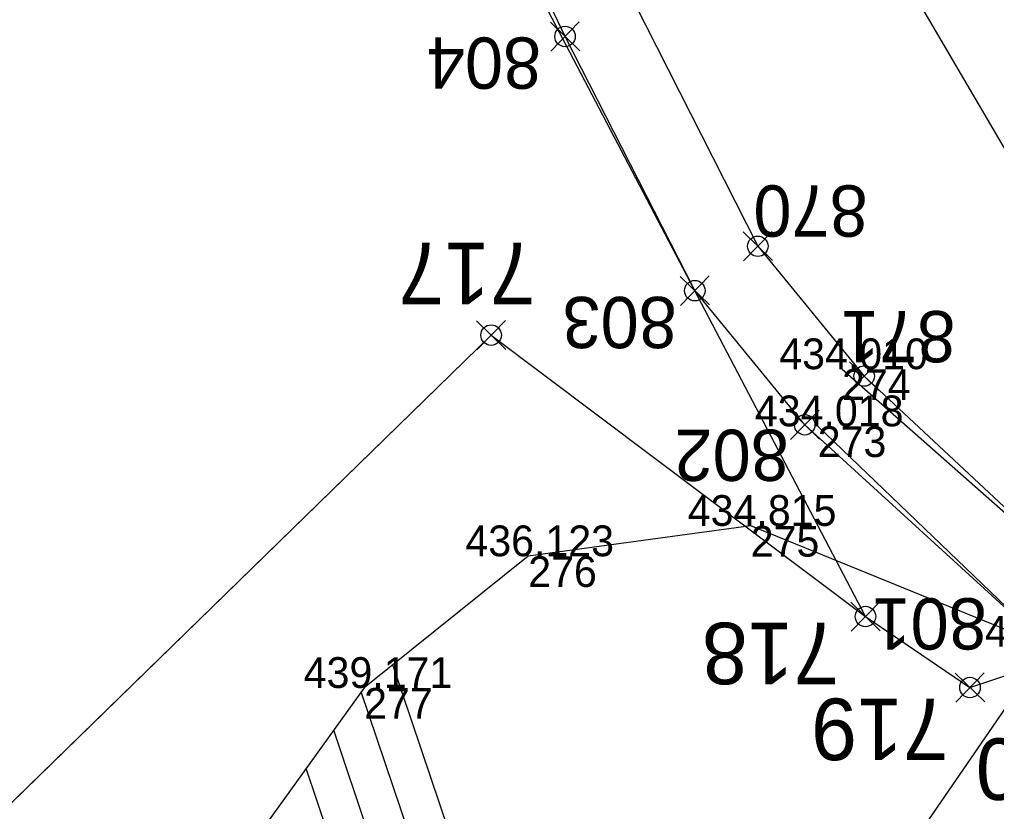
# Model space of a CAD drawing. Extents: x -776734 to -748832, y -1118122 to -976986.
# Drawn here: x -751211.43 to -751173.31, y -1114682.87 to -1114651.97 of the extents above; entities that cross this region are included whole.
import ezdxf

# ---------------------------------------------------------------- set-up
doc = ezdxf.new("R2010")
doc.units = 0
for name, color, linetype in [('KM_Hranice parcel', 7, 'Continuous'), ('Obvod stavby - Dočasné zábory', 7, 'Continuous'), ('Obvod stavby - SŽ+ČD', 7, 'Continuous'), ('SŽG Vrstva 48', 7, 'Continuous'), ('SŽG Vrstva 49', 7, 'Continuous'), ('SŽG Vrstva 51', 7, 'Continuous'), ('SŽG Vrstva 53', 7, 'Continuous'), ('SŽG Vrstva 60', 7, 'Continuous'), ('SŽG Vrstva 61', 7, 'Continuous'), ('VYT-BODY', 7, 'Continuous')]:
    doc.layers.add(name, color=color, linetype=linetype)

msp = doc.modelspace()

# ---------------------------------------------------------------- linework, layer by layer
at = {"layer": 'KM_Hranice parcel'}
msp.add_line((-751178.42, -1114675.26), (-751200.87, -1114632.4), dxfattribs=at)
for points in [[(-751248.93, -1114484.17), (-751256.66, -1114493), (-751183.62, -1114634.05), (-751176.58, -1114650.88), (-751162.9, -1114674.22)], [(-751236.9, -1114707.02), (-751193.03, -1114664.28), (-751178.42, -1114675.26)], [(-751178.42, -1114675.26), (-751174.34, -1114678.03), (-751162.9, -1114674.22)]]:
    msp.add_lwpolyline(points, dxfattribs=at)
at = {"layer": 'Obvod stavby - Dočasné zábory'}
for p, q in [((-751190.1439, -1114652.6283), (-751195.8085, -1114640.6134)), ((-751187.4492, -1114651.3089), (-751182.6203, -1114660.814)), ((-751185.0794, -1114662.5464), (-751190.1439, -1114652.6283)), ((-751182.6203, -1114660.814), (-751178.4688, -1114665.8791)), ((-751180.7891, -1114667.7808), (-751185.0794, -1114662.5464)), ((-751178.4688, -1114665.8791), (-751169.189, -1114674.547)), ((-751171.305, -1114676.437), (-751180.7891, -1114667.7808))]:
    msp.add_line(p, q, dxfattribs=at)
at = {"layer": 'Obvod stavby - SŽ+ČD'}
msp.add_lwpolyline([(-751236.9, -1114707.02), (-751193.03, -1114664.28), (-751178.42, -1114675.26), (-751174.34, -1114678.03), (-751170.9473, -1114676.9001), (-751168.1235, -1114675.9597), (-751162.9, -1114674.22), (-751118.39, -1114659.47), (-751098.21, -1114652.66), (-751091.59, -1114651.24), (-751052.09, -1114634.98), (-751042.9845, -1114631.6438), (-751001.9301, -1114630.5149), (-750919.7259, -1114602.1536)], dxfattribs=at)
at = {"layer": 'SŽG Vrstva 48'}
for p, q in [((-751189.418, -1114699.201), (-751196.867, -1114677.15)), ((-751190.839, -1114699.681), (-751198.095, -1114678.2)), ((-751192.26, -1114700.161), (-751199.173, -1114679.696)), ((-751193.682, -1114700.641), (-751200.251, -1114681.192))]:
    msp.add_line(p, q, dxfattribs=at)
at = {"layer": 'SŽG Vrstva 49'}
msp.add_line((-751186.22, -1114698.121), (-751171.305, -1114676.437), dxfattribs=at)
msp.add_lwpolyline([(-751159.892, -1114710.39), (-751159.564, -1114697.887), (-751162.611, -1114687.691), (-751171.305, -1114676.437), (-751182.896, -1114671.724), (-751191.58, -1114672.907), (-751197.985, -1114678.047), (-751212.472, -1114698.152), (-751234.949, -1114713.279), (-751244.9, -1114718.575)], dxfattribs=at)
at = {"layer": 'SŽG Vrstva 51'}
for points in [[(-751179.332, -1114665.61), (-751169.189, -1114674.547), (-751160.093, -1114686.607), (-751155.976, -1114695.63), (-751150.02, -1114707.804), (-751142.251, -1114727.926)], [(-751180.281, -1114667.838), (-751171.305, -1114676.437), (-751162.611, -1114687.691), (-751158.117, -1114696.777), (-751151.768, -1114708.954), (-751144.608, -1114729.118)]]:
    msp.add_lwpolyline(points, dxfattribs=at)
at = {"layer": 'SŽG Vrstva 53'}
msp.add_lwpolyline([(-751615.07, -1114840.52), (-751596.62, -1114835), (-751572.02, -1114827.5), (-751551.31, -1114808.23), (-751526.51, -1114811.39), (-751501.68, -1114801.88), (-751460.63, -1114785.23), (-751418.82, -1114768.72), (-751390.21, -1114757.9), (-751377.2, -1114753.63), (-751337.18, -1114740.99), (-751293.44, -1114727.24), (-751276.39, -1114722.19), (-751236.9, -1114707.02), (-751193.03, -1114664.28), (-751178.42, -1114675.26), (-751174.34, -1114678.03), (-751162.9, -1114674.22), (-751118.39, -1114659.47), (-751098.21, -1114652.66), (-751091.59, -1114651.24)], dxfattribs=at)
at = {"layer": 'SŽG Vrstva 60'}
for p, q in [((-751179.332, -1114665.61), (-751179.332, -1114665.61)), ((-751180.281, -1114667.838), (-751180.281, -1114667.838)), ((-751182.896, -1114671.724), (-751182.896, -1114671.724)), ((-751191.58, -1114672.907), (-751191.58, -1114672.907)), ((-751197.985, -1114678.047), (-751197.985, -1114678.047))]:
    msp.add_line(p, q, dxfattribs=at)
at = {"layer": 'VYT-BODY'}
for p, q in [((-751190.7166, -1114652.0707), (-751189.5691, -1114653.1857)), ((-751189.5854, -1114652.0545), (-751190.7004, -1114653.2019)), ((-751183.193, -1114660.2564), (-751182.0456, -1114661.3715)), ((-751182.0618, -1114660.2402), (-751183.1768, -1114661.3877)), ((-751185.6521, -1114661.9888), (-751184.5046, -1114663.1038)), ((-751184.5208, -1114661.9725), (-751185.6359, -1114663.12)), ((-751193.6026, -1114663.7223), (-751192.4553, -1114664.8375)), ((-751192.4714, -1114663.7063), (-751193.5866, -1114664.8535)), ((-751177.9103, -1114665.3053), (-751179.0253, -1114666.4528)), ((-751179.0416, -1114665.3215), (-751177.8941, -1114666.4365)), ((-751180.2305, -1114667.207), (-751181.3456, -1114668.3545)), ((-751181.3618, -1114667.2232), (-751180.2143, -1114668.3383)), ((-751178.9926, -1114674.7023), (-751177.8453, -1114675.8175)), ((-751177.8614, -1114674.6863), (-751178.9766, -1114675.8335)), ((-751174.9126, -1114677.4723), (-751173.7653, -1114678.5875)), ((-751173.7814, -1114677.4563), (-751174.8966, -1114678.6035))]:
    msp.add_line(p, q, dxfattribs=at)
for centre in [(-751190.1429, -1114652.6282), (-751182.6193, -1114660.8139), (-751185.0784, -1114662.5463), (-751193.029, -1114664.2799), (-751178.4678, -1114665.879), (-751180.788, -1114667.7807), (-751178.419, -1114675.2599), (-751174.339, -1114678.0299)]:
    msp.add_circle(centre, 0.4, dxfattribs=at)

# ---------------------------------------------------------------- texts
at = {"layer": 'Obvod stavby - Dočasné zábory'}
for s, p in [('804', (-751191.0749, -1114652.6688)), ('870', (-751178.3298, -1114658.4385)), ('803', (-751185.781, -1114662.7893)), ('871', (-751174.9069, -1114663.3417)), ('802', (-751181.4097, -1114667.9698)), ('801', (-751173.6826, -1114674.5474))]:
    msp.add_text(s, height=2, rotation=180, dxfattribs=at).set_placement(p)
at = {"layer": 'Obvod stavby - SŽ+ČD'}
for s, p in [('717', (-751191.2895, -1114660.6763)), ('718', (-751179.4454, -1114675.5029)), ('719', (-751175.1765, -1114678.4619)), ('720', (-751168.7575, -1114680.0141))]:
    msp.add_text(s, height=2.4, rotation=180, dxfattribs=at).set_placement(p)
at = {"layer": 'SŽG Vrstva 60'}
for s, p in [('274', (-751179.332, -1114666.81)), ('273', (-751180.281, -1114669.038)), ('275', (-751182.896, -1114672.924)), ('276', (-751191.58, -1114674.107)), ('277', (-751197.985, -1114679.247))]:
    msp.add_text(s, height=1.2, dxfattribs=at).set_placement(p)
at = {"layer": 'SŽG Vrstva 61'}
for s, p in [('434.010', (-751181.783, -1114665.61)), ('434.018', (-751182.7347, -1114667.838)), ('434.815', (-751185.3521, -1114671.724)), ('436.123', (-751194.0319, -1114672.907)), ('434.086', (-751173.7569, -1114676.437)), ('439.171', (-751200.3424, -1114678.047))]:
    msp.add_text(s, height=1.2, dxfattribs=at).set_placement(p)

doc.saveas('drawing.dxf')
